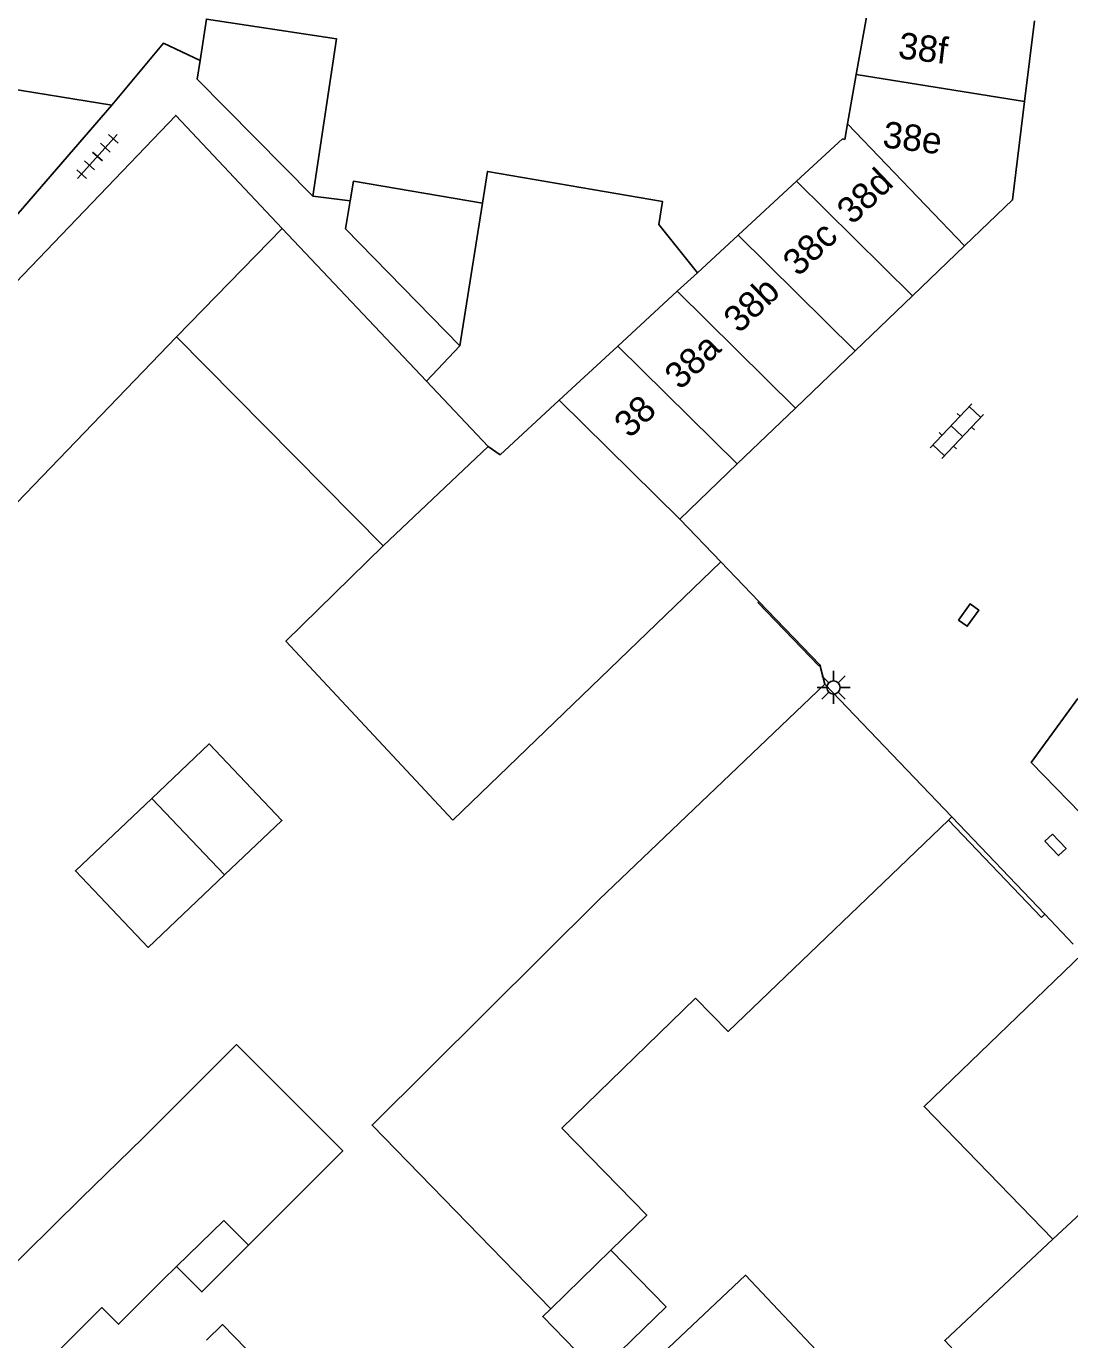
# Model space of a CAD drawing. Extents: x 132998 to 136004, y 396998 to 398512.
# Drawn here: x 133164.09 to 133203.66, y 398250.32 to 398300.12 of the extents above; entities that cross this region are included whole.
import ezdxf

# ---------------------------------------------------------------- set-up
doc = ezdxf.new("R2010")
doc.units = 0
for name, color, linetype in [('gg-afsc-erfafscheiding', 7, 'Continuous'), ('gg-afsc-muur', 7, 'Continuous'), ('gg-anno-huisnummerreeks BGT', 7, 'Continuous'), ('gg-bbg-bijgebouw', 7, 'Continuous'), ('gg-bbg-gedigitaliseerde bebouwing', 7, 'Continuous'), ('gg-bbg-gedigitaliseerde bijgebouw', 7, 'Continuous'), ('gg-bbg-luifel en loopbrug', 7, 'Continuous'), ('gg-bbg-tussenscheiding', 7, 'Continuous'), ('gg-knt-verharding', 7, 'Continuous'), ('gt-symb-klinker verharding', 7, 'Continuous'), ('gt-symb-kolk center center', 7, 'Continuous'), ('gt-symb-lichtmast', 7, 'Continuous'), ('gt-symb-tegel verharding', 7, 'Continuous')]:
    doc.layers.add(name, color=color, linetype=linetype)

# ---------------------------------------------------------------- blocks, each defined once
blk = doc.blocks.new('gt0-LMAST')
at = {"layer": 'gt-symb-lichtmast'}
for p, q in [((-0.005, 0.246), (-0.005, 0.621)), ((-0.182, 0.173), (-0.447, 0.438)), ((0.172, 0.173), (0.437, 0.438)), ((-0.255, -0.004), (-0.63, -0.004)), ((-0.182, -0.181), (-0.447, -0.446)), ((-0.005, -0.254), (-0.005, -0.629)), ((0.437, -0.446), (0.172, -0.181)), ((0.245, -0.004), (0.62, -0.004))]:
    blk.add_line(p, q, dxfattribs=at)
blk.add_circle((-0.005, -0.004), 0.25, dxfattribs=at)
blk = doc.blocks.new('gt0-KOLKCC')
at = {"layer": 'gt-symb-kolk center center'}
blk.add_lwpolyline([(-0.375, 0.2), (0.375, 0.2), (0.375, -0.2), (-0.375, -0.2)], close=True, dxfattribs=at)
blk = doc.blocks.new('gt0-KL1')
at = {"layer": 'gt-symb-klinker verharding'}
for p, q in [((-1.15, 0.3), (1.15, 0.3)), ((-1, -0.3), (-1, 0.3)), ((-0.5, 0.3), (-0.5, 0.45)), ((0, -0.3), (0, 0.3)), ((0.5, 0.3), (0.5, 0.45)), ((1, -0.3), (1, 0.3)), ((-1.15, -0.3), (1.15, -0.3)), ((-0.5, -0.45), (-0.5, -0.3)), ((0.5, -0.45), (0.5, -0.3))]:
    blk.add_line(p, q, dxfattribs=at)
blk = doc.blocks.new('gt0-TEG1')
at = {"layer": 'gt-symb-tegel verharding'}
for p, q in [((-1.125, 0), (1.125, 0)), ((-0.9, -0.25), (-0.9, 0.25)), ((-0.45, -0.25), (-0.45, 0.25)), ((0, -0.25), (0, 0.25)), ((0.45, -0.25), (0.45, 0.25)), ((0.9, -0.25), (0.9, 0.25))]:
    blk.add_line(p, q, dxfattribs=at)

msp = doc.modelspace()

# ---------------------------------------------------------------- linework, layer by layer
at = {"layer": 'gg-afsc-erfafscheiding'}
for p, q in [((133174.956, 398293.676), (133176.372, 398293.492)), ((133191.836, 398278.276), (133194.144, 398275.875)), ((133199.064, 398270.019), (133202.589, 398266.332))]:
    msp.add_line(p, q, dxfattribs=at)
msp.add_lwpolyline([(133167.338, 398297.125), (133169.302, 398299.481), (133170.683, 398298.815)], dxfattribs=at)
at = {"layer": 'gg-afsc-muur'}
for p, q in [((133190.431, 398279.81), (133191.872, 398278.31)), ((133191.872, 398278.31), (133191.836, 398278.276)), ((133194.144, 398275.875), (133194.18, 398275.91)), ((133194.18, 398275.91), (133194.37, 398275.18)), ((133202.716, 398266.453), (133202.589, 398266.332)), ((133203.796, 398265.318), (133202.716, 398266.453))]:
    msp.add_line(p, q, dxfattribs=at)
at = {"layer": 'gg-bbg-bijgebouw'}
for p, q in [((133202.328, 398300.325), (133201.95, 398297.26)), ((133199.675, 398291.79), (133197.694, 398289.89)), ((133197.694, 398289.89), (133195.52, 398287.806)), ((133195.52, 398287.806), (133193.258, 398285.637)), ((133193.258, 398285.637), (133191.051, 398283.521)), ((133191.051, 398283.521), (133188.87, 398281.43)), ((133188.87, 398281.43), (133190.431, 398279.81)), ((133194.37, 398275.18), (133199.19, 398270.14))]:
    msp.add_line(p, q, dxfattribs=at)
for points in [[(133201.95, 398297.26), (133201.49, 398293.53), (133199.675, 398291.79)], [(133205.966, 398268.335), (133202.2, 398272.2), (133203.969, 398274.628)]]:
    msp.add_lwpolyline(points, dxfattribs=at)
at = {"layer": 'gg-bbg-gedigitaliseerde bebouwing'}
for p, q in [((133168.527, 398257.972), (133166.178, 398255.685)), ((133153.135, 398242.848), (133166.178, 398255.685)), ((133169.788, 398253.092), (133171.579, 398254.836)), ((133172.517, 398253.9), (133171.579, 398254.836)), ((133169.269, 398252.587), (133169.788, 398253.092))]:
    msp.add_line(p, q, dxfattribs=at)
for points in [[(133168.527, 398257.972), (133172.059, 398261.511), (133176.094, 398257.485), (133172.517, 398253.9)], [(133203.02, 398254.13), (133198.919, 398250.29), (133201.618, 398247.402), (133196.645, 398243.313), (133198.297, 398240.924)], [(133169.269, 398252.587), (133167.588, 398250.909), (133166.958, 398251.54), (133164.449, 398249.035), (133165.644, 398247.836), (133159.551, 398241.87)], [(133176.618, 398244.763), (133176.932, 398244.441), (133177.39, 398244.887), (133176.481, 398245.82), (133171.539, 398250.896), (133170.931, 398250.304)]]:
    msp.add_lwpolyline(points, dxfattribs=at)
at = {"layer": 'gg-bbg-gedigitaliseerde bijgebouw'}
for p, q in [((133196.125, 398301.453), (133195.567, 398298.289)), ((133167.338, 398297.125), (133162.514, 398297.901)), ((133195.567, 398298.289), (133195.239, 398296.423)), ((133195.239, 398296.423), (133195.134, 398295.829)), ((133193.298, 398294.238), (133195.04, 398295.844)), ((133195.134, 398295.829), (133195.04, 398295.844)), ((133191.082, 398292.195), (133193.298, 398294.238)), ((133169.784, 398288.338), (133173.802, 398292.449)), ((133189.541, 398290.774), (133191.082, 398292.195)), ((133180.534, 398287.997), (133179.263, 398286.664)), ((133181.605, 398284.183), (133179.263, 398286.664)), ((133177.62, 398280.413), (133181.605, 398284.183)), ((133180.268, 398270.017), (133190.431, 398279.81)), ((133194.37, 398275.18), (133185.817, 398267.006)), ((133171.61, 398267.944), (133168.856, 398270.845)), ((133199.064, 398270.019), (133199.19, 398270.14))]:
    msp.add_line(p, q, dxfattribs=at)
for points in [[(133174.956, 398293.676), (133175.86, 398299.637), (133170.921, 398300.386), (133170.683, 398298.815)], [(133174.956, 398293.676), (133170.575, 398298.104), (133170.683, 398298.815)], [(133167.338, 398297.125), (133162.727, 398291.808), (133161.669, 398292.576)], [(133162.815, 398289.493), (133169.758, 398296.733), (133173.802, 398292.449)], [(133181.392, 398293.404), (133181.584, 398294.614), (133188.215, 398293.477), (133188.076, 398292.603), (133189.541, 398290.774)], [(133176.372, 398293.492), (133176.5, 398294.243), (133181.392, 398293.404)], [(133176.372, 398293.492), (133176.192, 398292.441), (133180.534, 398287.997)], [(133169.784, 398288.338), (133154.191, 398272.145), (133151.423, 398270.463)], [(133177.62, 398280.413), (133173.935, 398276.808), (133180.268, 398270.017)], [(133168.856, 398270.845), (133171.032, 398272.911), (133173.786, 398270.009), (133171.61, 398267.944)], [(133189.47, 398263.276), (133190.709, 398262.011), (133199.064, 398270.019)], [(133185.817, 398267.006), (133177.204, 398258.459), (133183.981, 398251.497)], [(133204.143, 398264.953), (133198.135, 398259.169), (133203.02, 398254.13)], [(133186.259, 398253.714), (133187.622, 398255.041), (133184.405, 398258.345), (133189.47, 398263.276)], [(133186.259, 398253.714), (133188.351, 398251.564), (133185.772, 398249.053), (133183.679, 398251.203), (133183.981, 398251.497)], [(133186.412, 398248.088), (133189.516, 398244.803), (133194.466, 398249.482), (133191.361, 398252.766), (133186.412, 398248.088)]]:
    msp.add_lwpolyline(points, dxfattribs=at)
at = {"layer": 'gg-bbg-luifel en loopbrug'}
for p, q in [((133179.263, 398286.664), (133173.802, 398292.449)), ((133177.62, 398280.413), (133169.784, 398288.338))]:
    msp.add_line(p, q, dxfattribs=at)
for points in [[(133171.61, 398267.944), (133168.709, 398265.191), (133165.955, 398268.092), (133168.856, 398270.845)], [(133172.517, 398253.9), (133170.751, 398252.131), (133169.788, 398253.092)]]:
    msp.add_lwpolyline(points, dxfattribs=at)
at = {"layer": 'gg-bbg-tussenscheiding'}
for p, q in [((133195.567, 398298.289), (133201.95, 398297.26)), ((133199.675, 398291.79), (133195.239, 398296.423)), ((133197.694, 398289.89), (133193.298, 398294.238)), ((133180.534, 398287.997), (133181.392, 398293.404)), ((133195.52, 398287.806), (133191.082, 398292.195)), ((133188.777, 398290.069), (133189.541, 398290.774)), ((133186.527, 398287.994), (133188.777, 398290.069)), ((133193.258, 398285.637), (133188.777, 398290.069)), ((133184.304, 398285.945), (133186.527, 398287.994)), ((133191.051, 398283.521), (133186.527, 398287.994)), ((133188.87, 398281.43), (133184.304, 398285.945)), ((133209.274, 398259.993), (133203.02, 398254.13)), ((133183.981, 398251.497), (133186.259, 398253.714))]:
    msp.add_line(p, q, dxfattribs=at)
msp.add_lwpolyline([(133184.304, 398285.945), (133182.058, 398283.874), (133181.605, 398284.183)], dxfattribs=at)
at = {"layer": 'gg-knt-verharding'}
for p, q in [((133191.872, 398278.31), (133194.18, 398275.91)), ((133199.19, 398270.14), (133202.716, 398266.453))]:
    msp.add_line(p, q, dxfattribs=at)

# ---------------------------------------------------------------- block references
at = {"layer": 'gt-symb-klinker verharding', "rotation": 46.58101077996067}
msp.add_blockref('gt0-KL1', (133199.378, 398284.765), dxfattribs=at)
at = {"layer": 'gt-symb-kolk center center'}
for p, rotation in [((133199.829, 398277.792), 54.52896067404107), ((133203.122, 398269.083), -46.74307034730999)]:
    msp.add_blockref('gt0-KOLKCC', p, dxfattribs=dict(at, rotation=rotation))
at = {"layer": 'gt-symb-lichtmast'}
msp.add_blockref('gt0-LMAST', (133194.709, 398275.053), dxfattribs=at)
at = {"layer": 'gt-symb-tegel verharding', "rotation": -131.9999912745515}
msp.add_blockref('gt0-TEG1', (133166.792, 398295.179), dxfattribs=at)

# ---------------------------------------------------------------- texts
at = {"layer": 'gg-anno-huisnummerreeks BGT'}
for s, rotation, p in [('38f', 353, (133197.12, 398298.907)), ('38e', 353, (133196.532, 398295.531)), ('38d', 43.8, (133195.421, 398292.559)), ('38c', 43.8, (133193.372, 398290.596)), ('38b', 43.8, (133191.126, 398288.441)), ('38a', 43.8, (133188.891, 398286.298)), ('38', 43.8, (133186.977, 398284.464))]:
    msp.add_text(s, height=1, rotation=rotation, dxfattribs=at).set_placement(p)

doc.saveas('drawing.dxf')
